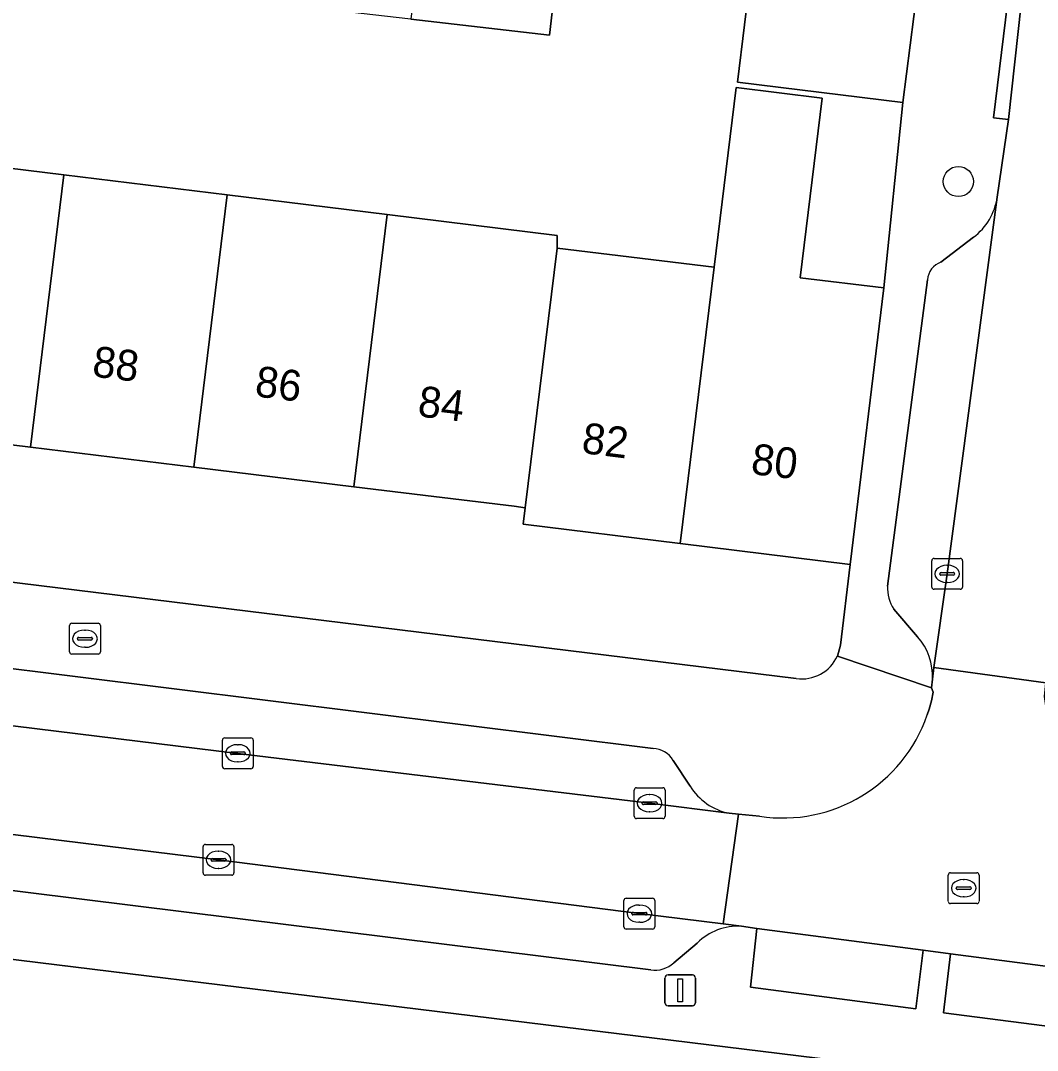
# Model space of a CAD drawing. Extents: x 158086 to 159499, y 382904 to 383981.
# Drawn here: x 158278.93 to 158311.9, y 383268.66 to 383302.07 of the extents above; entities that cross this region are included whole.
import ezdxf

# ---------------------------------------------------------------- set-up
doc = ezdxf.new("R2010")
doc.units = 0
for name, color, linetype in [('IMGEO_Boom', 7, 'Continuous'), ('IMGEO_Brandkraan', 7, 'Continuous'), ('IMGEO_Erf', 7, 'Continuous'), ('IMGEO_Kolk', 7, 'Continuous'), ('IMGEO_Lichtmast', 7, 'Continuous'), ('IMGEO_Muur', 7, 'Continuous'), ('IMGEO_Pand', 7, 'Continuous'), ('IMGEO_Pand_nummerreeks', 7, 'Continuous'), ('IMGEO_Parkeervlak_open', 7, 'Continuous'), ('IMGEO_Rijbaan_lokaal_open', 7, 'Continuous'), ('IMGEO_Rioolput', 7, 'Continuous'), ('IMGEO_Voetpad_open', 7, 'Continuous')]:
    doc.layers.add(name, color=color, linetype=linetype)

msp = doc.modelspace()

# ---------------------------------------------------------------- linework, layer by layer
at = {"layer": 'IMGEO_Boom'}
msp.add_circle((158309.341, 383296.846), 0.489, dxfattribs=at)
at = {"layer": 'IMGEO_Brandkraan'}
for p, q in [((158280.516, 383281.59), (158280.516, 383282.442)), ((158280.591, 383282.516), (158281.443, 383282.516)), ((158281.004, 383282.296), (158281.029, 383282.296)), ((158281.517, 383282.442), (158281.517, 383281.59)), ((158280.775, 383282.01), (158280.775, 383282.022)), ((158281.213, 383281.973), (158280.815, 383281.973)), ((158280.818, 383282.059), (158281.216, 383282.059)), ((158281.259, 383282.022), (158281.259, 383282.01)), ((158281.027, 383281.736), (158281.002, 383281.736)), ((158281.443, 383281.516), (158280.591, 383281.516))]:
    msp.add_line(p, q, dxfattribs=at)
for points in [[(158280.516, 383281.59), (158280.516, 383282.442)], [(158280.591, 383282.516), (158281.443, 383282.516)], [(158281.517, 383282.442), (158281.517, 383281.59)], [(158281.443, 383281.516), (158280.591, 383281.516)]]:
    msp.add_lwpolyline(points, dxfattribs=at)
for centre, radius, start, end in [((158280.593, 383282.44), 0.0765, 91.552, 178.448), ((158280.593, 383282.44), 0.0765, 91.552, 178.448), ((158281.441, 383282.44), 0.0765, 1.552, 88.448), ((158281.441, 383282.44), 0.0765, 1.552, 88.448), ((158280.815, 383282.019), 0.0403, 85.8775, 175.7526), ((158280.812, 383282.009), 0.0366, 178.938, 274.7102), ((158281.216, 383282.016), 0.043, 264.8664, 352.4533), ((158281.22, 383282.021), 0.0386, 1.7309, 96.639), ((158280.593, 383281.592), 0.0765, 181.552, 268.448), ((158280.593, 383281.592), 0.0765, 181.552, 268.448), ((158281.441, 383281.592), 0.0765, 271.552, 358.448), ((158281.441, 383281.592), 0.0765, 271.552, 358.448)]:
    msp.add_arc(centre, radius, start, end, dxfattribs=at)
for centre, major_axis, ratio, start_param, end_param in [((158281.003, 383282.016), (-0.387, 0.002), 0.722429, 4.712389, 7.853982), ((158281.028, 383282.016), (-0.39, 0.002), 0.717154, 1.570796, 4.712389)]:
    msp.add_ellipse(centre, major_axis=major_axis, ratio=ratio, start_param=start_param, end_param=end_param, dxfattribs=at)
at = {"layer": 'IMGEO_Erf'}
for points in [[(158274.859, 383297.735), (158280.335, 383297.062), (158285.626, 383296.411), (158290.813, 383295.773), (158296.331, 383295.094), (158296.327, 383294.69), (158301.418, 383294.067), (158302.131, 383299.898), (158304.922, 383299.556), (158304.209, 383293.725), (158306.922, 383293.393), (158307.539, 383299.409), (158302.179, 383300.065), (158302.637, 383303.8), (158296.414, 383304.508), (158296.08, 383301.598), (158291.589, 383302.113), (158287.225, 383302.613), (158287.47, 383304.749), (158286.625, 383304.846), (158286.426, 383303.113), (158281.15, 383303.718), (158275.691, 383304.344)], [(158289.733, 383286.947), (158284.546, 383287.582), (158279.254, 383288.23), (158273.778, 383288.9), (158268.425, 383289.556), (158263.287, 383290.185), (158263.197, 383289.677), (158257.638, 383290.362), (158252.225, 383291.029), (158251.933, 383288.667)], [(158253.183, 383286.973), (158304.082, 383280.726)], [(158305.419, 383281.454), (158305.519, 383281.801), (158305.835, 383284.427), (158300.322, 383285.107), (158295.232, 383285.734), (158295.297, 383286.265), (158294.933, 383286.31), (158292.333, 383286.628), (158289.733, 383286.947)], [(158276.655, 383270.279), (158276.311, 383267.477), (158281.535, 383266.842), (158281.887, 383266.799), (158286.879, 383266.192), (158291.509, 383265.629), (158291.86, 383265.586), (158296.164, 383265.063), (158296.217, 383265.499), (158296.893, 383265.416), (158301.217, 383264.884), (158306.701, 383264.209), (158311.095, 383263.669), (158316.436, 383263.012), (158320.994, 383262.451), (158326.628, 383261.758), (158332.959, 383260.98), (158338.914, 383260.247), (158339.394, 383264.164), (158277.718, 383271.726)]]:
    msp.add_lwpolyline(points, dxfattribs=at)
msp.add_arc((158304.268, 383281.977), 1.264, 261.5489, 335.5879, dxfattribs=at)
at = {"layer": 'IMGEO_Kolk'}
for p, q in [((158308.552, 383284.618), (158309.404, 383284.618)), ((158308.477, 383283.692), (158308.477, 383284.544)), ((158308.965, 383284.398), (158308.99, 383284.398)), ((158309.478, 383284.544), (158309.478, 383283.692)), ((158308.736, 383284.112), (158308.736, 383284.124)), ((158309.174, 383284.075), (158308.776, 383284.075)), ((158308.779, 383284.161), (158309.177, 383284.161)), ((158309.22, 383284.124), (158309.22, 383284.112)), ((158309.404, 383283.618), (158308.552, 383283.618)), ((158308.988, 383283.838), (158308.963, 383283.838)), ((158285.473, 383277.872), (158285.473, 383278.724)), ((158285.548, 383278.798), (158286.4, 383278.798)), ((158285.961, 383278.578), (158285.986, 383278.578)), ((158286.474, 383278.724), (158286.474, 383277.872)), ((158285.732, 383278.292), (158285.732, 383278.304)), ((158286.17, 383278.255), (158285.772, 383278.255)), ((158285.775, 383278.341), (158286.173, 383278.341)), ((158286.216, 383278.304), (158286.216, 383278.292)), ((158285.984, 383278.018), (158285.959, 383278.018)), ((158286.4, 383277.798), (158285.548, 383277.798)), ((158298.827, 383276.254), (158298.827, 383277.106)), ((158298.902, 383277.18), (158299.754, 383277.18)), ((158299.315, 383276.96), (158299.34, 383276.96)), ((158299.828, 383277.106), (158299.828, 383276.254)), ((158299.086, 383276.674), (158299.086, 383276.686)), ((158299.524, 383276.637), (158299.126, 383276.637)), ((158299.129, 383276.723), (158299.527, 383276.723)), ((158299.57, 383276.686), (158299.57, 383276.674)), ((158299.338, 383276.4), (158299.313, 383276.4)), ((158299.754, 383276.18), (158298.902, 383276.18)), ((158284.848, 383274.418), (158284.848, 383275.27)), ((158284.923, 383275.344), (158285.775, 383275.344)), ((158285.849, 383275.27), (158285.849, 383274.418)), ((158285.15, 383274.887), (158285.548, 383274.887)), ((158285.336, 383275.124), (158285.361, 383275.124)), ((158285.107, 383274.838), (158285.107, 383274.85)), ((158285.545, 383274.801), (158285.147, 383274.801)), ((158285.359, 383274.564), (158285.334, 383274.564)), ((158285.591, 383274.85), (158285.591, 383274.838)), ((158285.775, 383274.344), (158284.923, 383274.344)), ((158298.57, 383273.596), (158299.422, 383273.596)), ((158298.495, 383272.67), (158298.495, 383273.522)), ((158298.983, 383273.376), (158299.008, 383273.376)), ((158299.496, 383273.522), (158299.496, 383272.67)), ((158298.754, 383273.09), (158298.754, 383273.102)), ((158299.192, 383273.053), (158298.794, 383273.053)), ((158298.797, 383273.139), (158299.195, 383273.139)), ((158299.238, 383273.102), (158299.238, 383273.09)), ((158299.422, 383272.596), (158298.57, 383272.596)), ((158299.006, 383272.816), (158298.981, 383272.816))]:
    msp.add_line(p, q, dxfattribs=at)
for points in [[(158308.552, 383284.618), (158309.404, 383284.618)], [(158308.477, 383283.692), (158308.477, 383284.544)], [(158309.478, 383284.544), (158309.478, 383283.692)], [(158309.404, 383283.618), (158308.552, 383283.618)], [(158285.473, 383277.872), (158285.473, 383278.724)], [(158285.548, 383278.798), (158286.4, 383278.798)], [(158286.474, 383278.724), (158286.474, 383277.872)], [(158286.4, 383277.798), (158285.548, 383277.798)], [(158298.827, 383276.254), (158298.827, 383277.106)], [(158298.902, 383277.18), (158299.754, 383277.18)], [(158299.828, 383277.106), (158299.828, 383276.254)], [(158299.754, 383276.18), (158298.902, 383276.18)], [(158284.848, 383274.418), (158284.848, 383275.27)], [(158284.923, 383275.344), (158285.775, 383275.344)], [(158285.849, 383275.27), (158285.849, 383274.418)], [(158285.775, 383274.344), (158284.923, 383274.344)], [(158298.57, 383273.596), (158299.422, 383273.596)], [(158298.495, 383272.67), (158298.495, 383273.522)], [(158299.496, 383273.522), (158299.496, 383272.67)], [(158299.422, 383272.596), (158298.57, 383272.596)]]:
    msp.add_lwpolyline(points, dxfattribs=at)
for centre, radius, start, end in [((158308.554, 383284.542), 0.0765, 91.552, 178.448), ((158308.554, 383284.542), 0.0765, 91.552, 178.448), ((158309.402, 383284.542), 0.0765, 1.552, 88.448), ((158309.402, 383284.542), 0.0765, 1.552, 88.448), ((158308.776, 383284.121), 0.0403, 85.8775, 175.7526), ((158308.773, 383284.111), 0.0366, 178.938, 274.7102), ((158309.177, 383284.118), 0.043, 264.8664, 352.4533), ((158309.181, 383284.123), 0.0386, 1.7309, 96.639), ((158308.554, 383283.694), 0.0765, 181.552, 268.448), ((158308.554, 383283.694), 0.0765, 181.552, 268.448), ((158309.402, 383283.694), 0.0765, 271.552, 358.448), ((158309.402, 383283.694), 0.0765, 271.552, 358.448), ((158285.55, 383278.722), 0.0765, 91.552, 178.448), ((158285.55, 383278.722), 0.0765, 91.552, 178.448), ((158286.398, 383278.722), 0.0765, 1.552, 88.448), ((158286.398, 383278.722), 0.0765, 1.552, 88.448), ((158285.772, 383278.301), 0.0403, 85.8775, 175.7526), ((158285.769, 383278.291), 0.0366, 178.938, 274.7102), ((158286.173, 383278.298), 0.043, 264.8664, 352.4533), ((158286.177, 383278.303), 0.0386, 1.7309, 96.639), ((158285.55, 383277.874), 0.0765, 181.552, 268.448), ((158285.55, 383277.874), 0.0765, 181.552, 268.448), ((158286.398, 383277.874), 0.0765, 271.552, 358.448), ((158286.398, 383277.874), 0.0765, 271.552, 358.448), ((158298.904, 383277.104), 0.0765, 91.552, 178.448), ((158298.904, 383277.104), 0.0765, 91.552, 178.448), ((158299.752, 383277.104), 0.0765, 1.552, 88.448), ((158299.752, 383277.104), 0.0765, 1.552, 88.448), ((158299.126, 383276.683), 0.0403, 85.8775, 175.7526), ((158299.123, 383276.673), 0.0366, 178.938, 274.7102), ((158299.527, 383276.68), 0.043, 264.8664, 352.4533), ((158299.531, 383276.685), 0.0386, 1.7309, 96.639), ((158298.904, 383276.256), 0.0765, 181.552, 268.448), ((158298.904, 383276.256), 0.0765, 181.552, 268.448), ((158299.752, 383276.256), 0.0765, 271.552, 358.448), ((158299.752, 383276.256), 0.0765, 271.552, 358.448), ((158284.925, 383275.268), 0.0765, 91.552, 178.448), ((158284.925, 383275.268), 0.0765, 91.552, 178.448), ((158285.773, 383275.268), 0.0765, 1.552, 88.448), ((158285.773, 383275.268), 0.0765, 1.552, 88.448), ((158285.147, 383274.847), 0.0403, 85.8775, 175.7526), ((158285.552, 383274.849), 0.0386, 1.7309, 96.639), ((158285.144, 383274.837), 0.0366, 178.938, 274.7102), ((158285.548, 383274.844), 0.043, 264.8664, 352.4533), ((158284.925, 383274.42), 0.0765, 181.552, 268.448), ((158284.925, 383274.42), 0.0765, 181.552, 268.448), ((158285.773, 383274.42), 0.0765, 271.552, 358.448), ((158285.773, 383274.42), 0.0765, 271.552, 358.448), ((158298.572, 383273.52), 0.0765, 91.552, 178.448), ((158298.572, 383273.52), 0.0765, 91.552, 178.448), ((158299.42, 383273.52), 0.0765, 1.552, 88.448), ((158299.42, 383273.52), 0.0765, 1.552, 88.448), ((158298.794, 383273.099), 0.0403, 85.8775, 175.7526), ((158298.791, 383273.089), 0.0366, 178.938, 274.7102), ((158299.195, 383273.096), 0.043, 264.8664, 352.4533), ((158299.199, 383273.101), 0.0386, 1.7309, 96.639), ((158298.572, 383272.672), 0.0765, 181.552, 268.448), ((158298.572, 383272.672), 0.0765, 181.552, 268.448), ((158299.42, 383272.672), 0.0765, 271.552, 358.448), ((158299.42, 383272.672), 0.0765, 271.552, 358.448)]:
    msp.add_arc(centre, radius, start, end, dxfattribs=at)
for centre, major_axis, ratio, start_param, end_param in [((158308.964, 383284.118), (-0.387, 0.002), 0.722429, 4.712389, 7.853982), ((158308.989, 383284.118), (-0.39, 0.002), 0.717154, 1.570796, 4.712389), ((158285.96, 383278.298), (-0.387, 0.002), 0.722429, 4.712389, 7.853982), ((158285.985, 383278.298), (-0.39, 0.002), 0.717154, 1.570796, 4.712389), ((158299.314, 383276.68), (-0.387, 0.002), 0.722429, 4.712389, 7.853982), ((158299.339, 383276.68), (-0.39, 0.002), 0.717154, 1.570796, 4.712389), ((158285.335, 383274.844), (-0.387, 0.002), 0.722429, 4.712389, 7.853982), ((158285.36, 383274.844), (-0.39, 0.002), 0.717154, 1.570796, 4.712389), ((158298.982, 383273.096), (-0.387, 0.002), 0.722429, 4.712389, 7.853982), ((158299.007, 383273.096), (-0.39, 0.002), 0.717154, 1.570796, 4.712389)]:
    msp.add_ellipse(centre, major_axis=major_axis, ratio=ratio, start_param=start_param, end_param=end_param, dxfattribs=at)
at = {"layer": 'IMGEO_Lichtmast'}
for p, q in [((158299.826, 383270.207), (158299.826, 383271.007)), ((158299.826, 383271.007), (158299.826, 383270.207)), ((158299.926, 383271.107), (158300.716, 383271.107)), ((158300.716, 383271.107), (158299.926, 383271.107)), ((158300.816, 383271.007), (158300.816, 383270.207)), ((158300.816, 383270.207), (158300.816, 383271.007)), ((158300.716, 383270.107), (158299.926, 383270.107)), ((158299.926, 383270.107), (158300.716, 383270.107))]:
    msp.add_line(p, q, dxfattribs=at)
msp.add_lwpolyline([(158300.246, 383270.982), (158300.396, 383270.982), (158300.396, 383270.232), (158300.246, 383270.232), (158300.246, 383270.982)], dxfattribs=at)
for centre, start, end in [((158299.926, 383271.007), 90, 180), ((158299.926, 383271.007), 90, 180), ((158300.716, 383271.007), 0, 90), ((158300.716, 383271.007), 360, 90), ((158299.926, 383270.207), 180, 270), ((158299.926, 383270.207), 180, 270), ((158300.716, 383270.207), 270, 0), ((158300.716, 383270.207), 270, 0)]:
    msp.add_arc(centre, 0.1, start, end, dxfattribs=at)
at = {"layer": 'IMGEO_Muur'}
msp.add_lwpolyline([(158306.922, 383293.393), (158307.539, 383299.409)], dxfattribs=at)
at = {"layer": 'IMGEO_Pand'}
for points in [[(158291.945, 383305.02), (158291.589, 383302.113), (158296.08, 383301.598), (158296.414, 383304.508)], [(158308.019, 383303.141), (158302.637, 383303.8), (158302.179, 383300.065), (158307.539, 383299.409)], [(158306.922, 383293.393), (158304.209, 383293.725), (158304.922, 383299.556), (158302.131, 383299.898), (158301.418, 383294.067), (158300.322, 383285.107), (158305.835, 383284.427)], [(158273.778, 383288.9), (158279.254, 383288.23), (158280.335, 383297.062), (158274.859, 383297.735)], [(158285.626, 383296.411), (158280.335, 383297.062), (158279.254, 383288.23), (158284.546, 383287.582)], [(158285.626, 383296.411), (158284.546, 383287.582), (158289.733, 383286.947), (158290.813, 383295.773)], [(158296.327, 383294.69), (158296.331, 383295.094), (158290.813, 383295.773), (158289.733, 383286.947), (158292.333, 383286.628), (158294.933, 383286.31), (158295.297, 383286.265)], [(158301.418, 383294.067), (158296.327, 383294.69), (158295.297, 383286.265), (158295.232, 383285.734), (158300.322, 383285.107)]]:
    msp.add_lwpolyline(points, close=True, dxfattribs=at)
at = {"layer": 'IMGEO_Parkeervlak_open'}
for points in [[(158308.504, 383280.698), (158308.549, 383281.081), (158308.979, 383284.118), (158310.599, 383296.34)], [(158309.832, 383295.039), (158308.777, 383294.227)], [(158308.336, 383293.66), (158307.041, 383283.72)], [(158299.438, 383278.454), (158255.693, 383283.899)], [(158307.243, 383282.971), (158308.018, 383282.081)], [(158252.809, 383282.444), (158253.387, 383282.366), (158256.56, 383281.941), (158269.611, 383280.3), (158285.969, 383278.297), (158299.323, 383276.679), (158301.904, 383276.354)], [(158302.308, 383272.688), (158301.709, 383272.762), (158298.992, 383273.097), (158285.345, 383274.845), (158269.184, 383276.832), (158255.984, 383278.463), (158252.995, 383278.791)], [(158300.638, 383277.231), (158300.091, 383278.066)], [(158277.511, 383273.993), (158299.364, 383271.27)], [(158300.109, 383271.505), (158300.869, 383272.144)]]:
    msp.add_lwpolyline(points, dxfattribs=at)
for points in [[(158308.197, 383271.915), (158302.81, 383272.61), (158302.596, 383270.71), (158307.962, 383270.009)], [(158314.573, 383271.079), (158309.086, 383271.798), (158308.864, 383269.884), (158314.323, 383269.177)]]:
    msp.add_lwpolyline(points, close=True, dxfattribs=at)
for centre, radius, start, end in [((158308.663, 383296.605), 1.954, 306.7493, 352.2081), ((158308.99, 383293.606), 0.657, 108.9706, 175.2795), ((158308.343, 383283.669), 1.303, 177.7753, 212.4111), ((158306.558, 383280.791), 1.948, 357.2654, 41.4585), ((158299.408, 383277.66), 0.795, 30.7293, 87.8348), ((158302.307, 383278.287), 1.975, 212.3393, 258.2375), ((158302.207, 383270.779), 1.912, 86.9826, 134.4347), ((158299.488, 383272.176), 0.915, 262.2244, 312.79)]:
    msp.add_arc(centre, radius, start, end, dxfattribs=at)
at = {"layer": 'IMGEO_Rijbaan_lokaal_open'}
for points in [[(158310.963, 383298.859), (158310.599, 383296.34), (158308.979, 383284.118), (158308.549, 383281.081), (158312.182, 383280.589), (158312.582, 383283.485), (158313.297, 383288.816), (158314.537, 383298.49), (158315, 383302.244), (158315.249, 383304.301), (158315.649, 383307.444), (158316.168, 383311.673), (158318.371, 383329.873), (158318.494, 383330.81), (158314.836, 383331.281), (158314.752, 383330.407), (158311.969, 383307.638), (158311.518, 383303.514), (158311.373, 383302.595)], [(158301.709, 383272.762), (158302.214, 383276.323), (158301.904, 383276.354), (158299.323, 383276.679), (158285.969, 383278.297), (158269.611, 383280.3), (158256.56, 383281.941), (158253.387, 383282.366), (158252.995, 383278.791), (158255.984, 383278.463), (158269.184, 383276.832), (158285.345, 383274.845), (158298.992, 383273.097)]]:
    msp.add_lwpolyline(points, close=True, dxfattribs=at)
for points in [[(158312.195, 383279.677), (158312.162, 383279.909), (158312.137, 383280.142), (158312.182, 383280.589), (158308.549, 383281.081), (158308.504, 383280.698), (158308.472, 383280.426), (158308.527, 383280.28), (158308.466, 383279.999), (158308.394, 383279.729), (158308.333, 383279.543)], [(158302.896, 383276.255), (158302.214, 383276.323), (158301.709, 383272.762), (158302.308, 383272.688), (158302.81, 383272.61), (158308.197, 383271.915), (158309.086, 383271.798), (158314.573, 383271.079), (158315.489, 383270.99), (158315.981, 383275.286), (158315.426, 383275.367)]]:
    msp.add_lwpolyline(points, dxfattribs=at)
msp.add_arc((158303.64, 383281.163), 4.964, 261.3758, 340.9508, dxfattribs=at)
at = {"layer": 'IMGEO_Rioolput'}
for p, q in [((158309.013, 383273.496), (158309.013, 383274.348)), ((158309.088, 383274.422), (158309.94, 383274.422)), ((158310.014, 383274.348), (158310.014, 383273.496)), ((158309.272, 383273.916), (158309.272, 383273.928)), ((158309.315, 383273.965), (158309.713, 383273.965)), ((158309.501, 383274.202), (158309.526, 383274.202)), ((158309.756, 383273.928), (158309.756, 383273.916)), ((158309.71, 383273.879), (158309.312, 383273.879)), ((158309.524, 383273.642), (158309.499, 383273.642)), ((158309.94, 383273.422), (158309.088, 383273.422))]:
    msp.add_line(p, q, dxfattribs=at)
for points in [[(158309.013, 383273.496), (158309.013, 383274.348)], [(158309.088, 383274.422), (158309.94, 383274.422)], [(158310.014, 383274.348), (158310.014, 383273.496)], [(158309.94, 383273.422), (158309.088, 383273.422)]]:
    msp.add_lwpolyline(points, dxfattribs=at)
for centre, radius, start, end in [((158309.09, 383274.346), 0.0765, 91.552, 178.448), ((158309.09, 383274.346), 0.0765, 91.552, 178.448), ((158309.938, 383274.346), 0.0765, 1.552, 88.448), ((158309.938, 383274.346), 0.0765, 1.552, 88.448), ((158309.312, 383273.925), 0.0403, 85.8775, 175.7526), ((158309.309, 383273.915), 0.0366, 178.938, 274.7102), ((158309.713, 383273.922), 0.043, 264.8664, 352.4533), ((158309.717, 383273.927), 0.0386, 1.7309, 96.639), ((158309.09, 383273.498), 0.0765, 181.552, 268.448), ((158309.09, 383273.498), 0.0765, 181.552, 268.448), ((158309.938, 383273.498), 0.0765, 271.552, 358.448), ((158309.938, 383273.498), 0.0765, 271.552, 358.448)]:
    msp.add_arc(centre, radius, start, end, dxfattribs=at)
for centre, major_axis, ratio, start_param, end_param in [((158309.5, 383273.922), (-0.387, 0.002), 0.722429, 4.712389, 7.853982), ((158309.525, 383273.922), (-0.39, 0.002), 0.717154, 1.570796, 4.712389)]:
    msp.add_ellipse(centre, major_axis=major_axis, ratio=ratio, start_param=start_param, end_param=end_param, dxfattribs=at)
at = {"layer": 'IMGEO_Voetpad_open'}
for points in [[(158301.714, 383410.302), (158299.049, 383412.9), (158298.48, 383413.344), (158296.89, 383412.261), (158301.675, 383405.273), (158309.562, 383393.621), (158311.105, 383391.342), (158311.12, 383391.319), (158317.588, 383381.778), (158317.256, 383379.22), (158312.006, 383336.596), (158309.154, 383312.647), (158308.137, 383304.132), (158308.019, 383303.141), (158307.539, 383299.409), (158306.922, 383293.393), (158305.835, 383284.427), (158305.519, 383281.801), (158305.419, 383281.454), (158308.472, 383280.426), (158308.504, 383280.698)], [(158310.963, 383298.859), (158310.476, 383298.914), (158310.935, 383302.623), (158311.373, 383302.595), (158311.518, 383303.514)], [(158310.599, 383296.34), (158310.963, 383298.859)], [(158308.777, 383294.227), (158309.832, 383295.039)], [(158307.041, 383283.72), (158308.336, 383293.66)], [(158304.082, 383280.726), (158253.183, 383286.973)], [(158255.693, 383283.899), (158299.438, 383278.454)], [(158308.018, 383282.081), (158307.243, 383282.971)], [(158308.333, 383279.543), (158308.394, 383279.729), (158308.466, 383279.999), (158308.527, 383280.28), (158308.472, 383280.426), (158305.419, 383281.454)], [(158300.091, 383278.066), (158300.638, 383277.231)], [(158301.904, 383276.354), (158302.214, 383276.323), (158302.896, 383276.255)], [(158299.364, 383271.27), (158277.511, 383273.993)], [(158317.051, 383270.783), (158315.489, 383270.99), (158314.573, 383271.079), (158314.323, 383269.177), (158308.864, 383269.884), (158309.086, 383271.798), (158308.197, 383271.915), (158307.962, 383270.009), (158302.596, 383270.71), (158302.81, 383272.61), (158302.308, 383272.688)], [(158300.869, 383272.144), (158300.109, 383271.505)], [(158277.718, 383271.726), (158339.394, 383264.164), (158340.307, 383264.052), (158345.526, 383263.412), (158350.794, 383262.766), (158350.957, 383262.746), (158353.332, 383262.456), (158436.049, 383252.351), (158455.212, 383250), (158496.63, 383244.919), (158496.962, 383244.878), (158498.052, 383244.744), (158500, 383244.504), (158557.145, 383237.463), (158557.763, 383241.156), (158557.654, 383241.196), (158556.058, 383241.376)]]:
    msp.add_lwpolyline(points, dxfattribs=at)
msp.add_lwpolyline([(158310.963, 383298.859), (158311.373, 383302.595), (158310.935, 383302.623), (158310.476, 383298.914)], close=True, dxfattribs=at)
for centre, radius, start, end in [((158308.663, 383296.605), 1.954, 306.7493, 352.2081), ((158308.99, 383293.606), 0.657, 108.9706, 175.2795), ((158308.343, 383283.669), 1.303, 177.7753, 212.4111), ((158306.558, 383280.791), 1.948, 357.2654, 41.4585), ((158304.268, 383281.977), 1.264, 261.5489, 335.5879), ((158303.64, 383281.163), 4.964, 261.3758, 340.9508), ((158299.408, 383277.66), 0.795, 30.7293, 87.8348), ((158302.307, 383278.287), 1.975, 212.3393, 258.2375), ((158302.207, 383270.779), 1.912, 86.9826, 134.4347), ((158299.488, 383272.176), 0.915, 262.2244, 312.79)]:
    msp.add_arc(centre, radius, start, end, dxfattribs=at)

# ---------------------------------------------------------------- texts
at = {"layer": 'IMGEO_Pand_nummerreeks'}
for s, rotation, p in [('88', 353.0195, (158281.224, 383290.527)), ('86', 353.0195, (158286.5, 383289.881)), ('84', 353.0214, (158291.779, 383289.235)), ('82', 352.9698, (158297.096, 383288.043)), ('80', 352.9698, (158302.585, 383287.366))]:
    msp.add_text(s, height=1, rotation=rotation, dxfattribs=at).set_placement(p)

doc.saveas('drawing.dxf')
